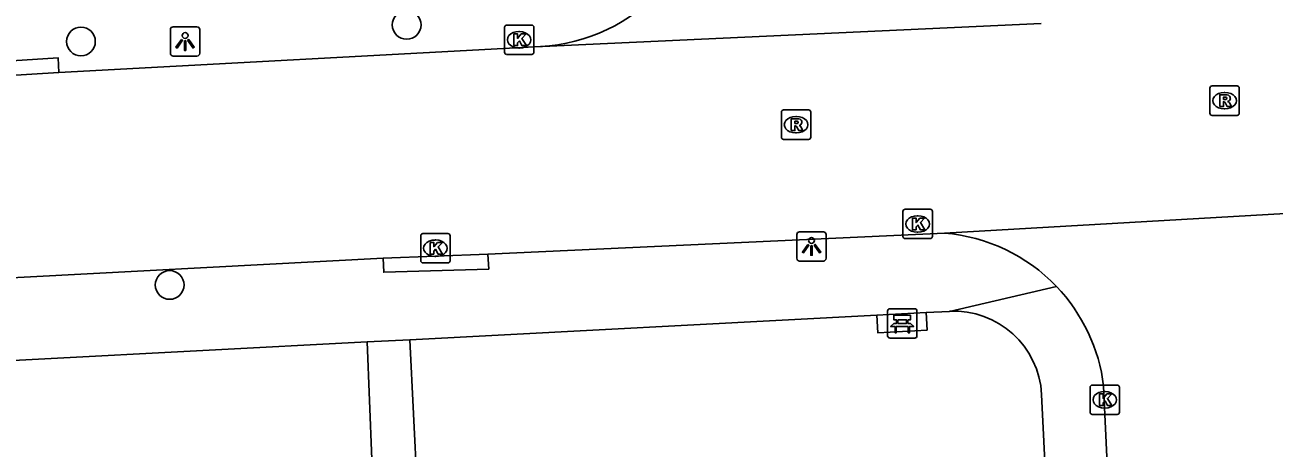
# Model space of a CAD drawing. Extents: x 161084 to 161928, y 385355 to 386522.
# Drawn here: x 161752.3 to 161794.81, y 386119.23 to 386133.64 of the extents above; entities that cross this region are included whole.
import ezdxf

# ---------------------------------------------------------------- set-up
doc = ezdxf.new("R2010")
doc.units = 0
for name, color, linetype in [('IMGEO_Bank', 7, 'Continuous'), ('IMGEO_Boom', 7, 'Continuous'), ('IMGEO_Erf', 7, 'Continuous'), ('IMGEO_Kolk', 7, 'Continuous'), ('IMGEO_Lichtpunt', 7, 'Continuous'), ('IMGEO_Rijbaan_lokaal_open', 7, 'Continuous'), ('IMGEO_Rioolput', 7, 'Continuous'), ('IMGEO_Voetpad_open', 7, 'Continuous')]:
    doc.layers.add(name, color=color, linetype=linetype)

msp = doc.modelspace()

# ---------------------------------------------------------------- linework, layer by layer
at = {"layer": 'IMGEO_Bank'}
for p, q in [((161781.66, 386123.047), (161781.66, 386123.888)), ((161781.66, 386123.888), (161781.66, 386123.047)), ((161781.735, 386123.972), (161782.576, 386123.972)), ((161782.576, 386123.972), (161781.735, 386123.972)), ((161782.66, 386123.897), (161782.66, 386123.056)), ((161782.66, 386123.056), (161782.66, 386123.897)), ((161781.969, 386123.478), (161781.969, 386123.584)), ((161782.013, 386123.584), (161782.013, 386123.478)), ((161782.301, 386123.59), (161782.019, 386123.59)), ((161782.019, 386123.472), (161782.301, 386123.472)), ((161782.307, 386123.478), (161782.307, 386123.584)), ((161782.351, 386123.584), (161782.351, 386123.478)), ((161782.357, 386123.37), (161781.964, 386123.37)), ((161782.585, 386122.972), (161781.744, 386122.972)), ((161781.744, 386122.972), (161782.585, 386122.972))]:
    msp.add_line(p, q, dxfattribs=at)
for points in [[(161781.907, 386123.37), (161781.765, 386123.37), (161781.877, 386123.472), (161781.963, 386123.472)], [(161781.963, 386123.59), (161781.877, 386123.59), (161781.877, 386123.751), (161782.44, 386123.751), (161782.44, 386123.59), (161782.357, 386123.59)], [(161782.357, 386123.472), (161782.44, 386123.472), (161782.552, 386123.37), (161782.413, 386123.37)], [(161781.957, 386123.363), (161781.957, 386123.156), (161781.914, 386123.156), (161781.914, 386123.363)], [(161782.407, 386123.363), (161782.407, 386123.156), (161782.363, 386123.156), (161782.363, 386123.363)]]:
    msp.add_lwpolyline(points, dxfattribs=at)
for centre, radius, start, end in [((161781.738, 386123.894), 0.0779, 92.4484, 184.2845), ((161781.738, 386123.894), 0.0779, 92.4484, 184.2845), ((161782.582, 386123.894), 0.0779, 2.4484, 94.2845), ((161782.582, 386123.894), 0.0779, 2.4484, 94.2845), ((161781.962, 386123.583), 0.00671, 2.8957, 87.1043), ((161781.962, 386123.479), 0.00671, 272.8957, 357.1043), ((161782.019, 386123.583), 0.00671, 92.8957, 177.1043), ((161782.019, 386123.479), 0.00671, 182.8957, 267.1043), ((161782.301, 386123.583), 0.00671, 2.8957, 87.1043), ((161782.301, 386123.479), 0.00671, 272.8957, 357.1043), ((161782.358, 386123.583), 0.00671, 92.8957, 177.1043), ((161782.358, 386123.479), 0.00671, 182.8957, 267.1043), ((161781.738, 386123.05), 0.0779, 182.4484, 274.2845), ((161781.738, 386123.05), 0.0779, 182.4484, 274.2845), ((161781.907, 386123.363), 0.00671, 2.8957, 87.1043), ((161781.964, 386123.363), 0.00671, 92.8957, 177.1043), ((161782.356, 386123.363), 0.00671, 2.8957, 87.1043), ((161782.413, 386123.363), 0.00671, 92.8957, 177.1043), ((161782.582, 386123.05), 0.0779, 272.4484, 4.2845), ((161782.582, 386123.05), 0.0779, 272.4484, 4.2845)]:
    msp.add_arc(centre, radius, start, end, dxfattribs=at)
at = {"layer": 'IMGEO_Boom'}
for centre in [(161765.292, 386133.64), (161754.207, 386133.076), (161757.227, 386124.783)]:
    msp.add_circle(centre, 0.489, dxfattribs=at)
at = {"layer": 'IMGEO_Erf'}
msp.add_lwpolyline([(161782.97, 386123.842), (161783.002, 386123.243), (161781.325, 386123.155), (161781.293, 386123.754)], dxfattribs=at)
at = {"layer": 'IMGEO_Kolk'}
for p, q in [((161768.621, 386132.707), (161768.621, 386133.559)), ((161768.696, 386133.633), (161769.548, 386133.633)), ((161769.109, 386133.413), (161769.134, 386133.413)), ((161769.622, 386133.559), (161769.622, 386132.707)), ((161769.132, 386132.853), (161769.107, 386132.853)), ((161769.548, 386132.633), (161768.696, 386132.633)), ((161782.184, 386126.434), (161782.184, 386127.286)), ((161782.259, 386127.36), (161783.111, 386127.36)), ((161783.185, 386127.286), (161783.185, 386126.434)), ((161782.672, 386127.14), (161782.697, 386127.14)), ((161765.769, 386125.608), (161765.769, 386126.46)), ((161765.844, 386126.534), (161766.696, 386126.534)), ((161766.77, 386126.46), (161766.77, 386125.608)), ((161782.695, 386126.58), (161782.67, 386126.58)), ((161766.257, 386126.314), (161766.282, 386126.314)), ((161783.111, 386126.36), (161782.259, 386126.36)), ((161766.28, 386125.754), (161766.255, 386125.754)), ((161766.696, 386125.534), (161765.844, 386125.534)), ((161788.627, 386121.371), (161789.479, 386121.371)), ((161788.552, 386120.445), (161788.552, 386121.297)), ((161789.04, 386121.151), (161789.065, 386121.151)), ((161789.553, 386121.297), (161789.553, 386120.445)), ((161789.063, 386120.591), (161789.038, 386120.591)), ((161789.479, 386120.371), (161788.627, 386120.371))]:
    msp.add_line(p, q, dxfattribs=at)
for points in [[(161768.621, 386132.707), (161768.621, 386133.559)], [(161768.696, 386133.633), (161769.548, 386133.633)], [(161768.942, 386133.333), (161769.065, 386133.333), (161769.065, 386133.182), (161769.195, 386133.333), (161769.359, 386133.333), (161769.213, 386133.182), (161769.366, 386132.933), (161769.214, 386132.933), (161769.129, 386133.097), (161769.065, 386133.03), (161769.065, 386132.933), (161768.942, 386132.933), (161768.942, 386133.333)], [(161769.622, 386133.559), (161769.622, 386132.707)], [(161769.548, 386132.633), (161768.696, 386132.633)], [(161782.184, 386126.434), (161782.184, 386127.286)], [(161782.259, 386127.36), (161783.111, 386127.36)], [(161783.185, 386127.286), (161783.185, 386126.434)], [(161782.505, 386127.06), (161782.628, 386127.06), (161782.628, 386126.909), (161782.758, 386127.06), (161782.922, 386127.06), (161782.776, 386126.909), (161782.929, 386126.66), (161782.777, 386126.66), (161782.692, 386126.824), (161782.628, 386126.757), (161782.628, 386126.66), (161782.505, 386126.66), (161782.505, 386127.06)], [(161765.769, 386125.608), (161765.769, 386126.46)], [(161765.844, 386126.534), (161766.696, 386126.534)], [(161766.77, 386126.46), (161766.77, 386125.608)], [(161766.09, 386126.234), (161766.213, 386126.234), (161766.213, 386126.083), (161766.343, 386126.234), (161766.507, 386126.234), (161766.361, 386126.083), (161766.514, 386125.834), (161766.362, 386125.834), (161766.277, 386125.998), (161766.213, 386125.931), (161766.213, 386125.834), (161766.09, 386125.834), (161766.09, 386126.234)], [(161783.111, 386126.36), (161782.259, 386126.36)], [(161766.696, 386125.534), (161765.844, 386125.534)], [(161788.627, 386121.371), (161789.479, 386121.371)], [(161788.552, 386120.445), (161788.552, 386121.297)], [(161788.873, 386121.071), (161788.996, 386121.071), (161788.996, 386120.92), (161789.126, 386121.071), (161789.29, 386121.071), (161789.144, 386120.92), (161789.297, 386120.671), (161789.145, 386120.671), (161789.06, 386120.835), (161788.996, 386120.768), (161788.996, 386120.671), (161788.873, 386120.671), (161788.873, 386121.071)], [(161789.553, 386121.297), (161789.553, 386120.445)], [(161789.479, 386120.371), (161788.627, 386120.371)]]:
    msp.add_lwpolyline(points, dxfattribs=at)
for centre, start, end in [((161768.698, 386133.557), 91.552, 178.448), ((161768.698, 386133.557), 91.552, 178.448), ((161769.546, 386133.557), 1.552, 88.448), ((161769.546, 386133.557), 1.552, 88.448), ((161768.698, 386132.709), 181.552, 268.448), ((161768.698, 386132.709), 181.552, 268.448), ((161769.546, 386132.709), 271.552, 358.448), ((161769.546, 386132.709), 271.552, 358.448), ((161782.261, 386127.284), 91.552, 178.448), ((161782.261, 386127.284), 91.552, 178.448), ((161783.109, 386127.284), 1.552, 88.448), ((161783.109, 386127.284), 1.552, 88.448), ((161765.846, 386126.458), 91.552, 178.448), ((161765.846, 386126.458), 91.552, 178.448), ((161766.694, 386126.458), 1.552, 88.448), ((161766.694, 386126.458), 1.552, 88.448), ((161782.261, 386126.436), 181.552, 268.448), ((161782.261, 386126.436), 181.552, 268.448), ((161783.109, 386126.436), 271.552, 358.448), ((161783.109, 386126.436), 271.552, 358.448), ((161765.846, 386125.61), 181.552, 268.448), ((161765.846, 386125.61), 181.552, 268.448), ((161766.694, 386125.61), 271.552, 358.448), ((161766.694, 386125.61), 271.552, 358.448), ((161788.629, 386121.295), 91.552, 178.448), ((161788.629, 386121.295), 91.552, 178.448), ((161789.477, 386121.295), 1.552, 88.448), ((161789.477, 386121.295), 1.552, 88.448), ((161788.629, 386120.447), 181.552, 268.448), ((161788.629, 386120.447), 181.552, 268.448), ((161789.477, 386120.447), 271.552, 358.448), ((161789.477, 386120.447), 271.552, 358.448)]:
    msp.add_arc(centre, 0.0765, start, end, dxfattribs=at)
for centre, major_axis, ratio, start_param, end_param in [((161769.108, 386133.133), (-0.387, 0.002), 0.722429, 4.712389, 7.853982), ((161769.133, 386133.133), (-0.39, 0.002), 0.717154, 1.570796, 4.712389), ((161782.671, 386126.86), (-0.387, 0.002), 0.722429, 4.712389, 7.853982), ((161782.696, 386126.86), (-0.39, 0.002), 0.717154, 1.570796, 4.712389), ((161766.256, 386126.034), (-0.387, 0.002), 0.722429, 4.712389, 7.853982), ((161766.281, 386126.034), (-0.39, 0.002), 0.717154, 1.570796, 4.712389), ((161789.039, 386120.871), (-0.387, 0.002), 0.722429, 4.712389, 7.853982), ((161789.064, 386120.871), (-0.39, 0.002), 0.717154, 1.570796, 4.712389)]:
    msp.add_ellipse(centre, major_axis=major_axis, ratio=ratio, start_param=start_param, end_param=end_param, dxfattribs=at)
at = {"layer": 'IMGEO_Lichtpunt'}
for p, q in [((161757.252, 386133.479), (161757.252, 386132.672)), ((161757.252, 386133.479), (161757.252, 386132.672)), ((161758.154, 386133.574), (161757.346, 386133.574)), ((161758.154, 386133.574), (161757.346, 386133.574)), ((161758.248, 386132.672), (161758.248, 386133.479)), ((161758.248, 386132.672), (161758.248, 386133.479)), ((161757.346, 386132.578), (161758.154, 386132.578)), ((161757.346, 386132.578), (161758.154, 386132.578)), ((161778.572, 386126.498), (161778.572, 386125.691)), ((161778.572, 386126.498), (161778.572, 386125.691)), ((161779.474, 386126.593), (161778.666, 386126.593)), ((161779.474, 386126.593), (161778.666, 386126.593)), ((161779.568, 386125.691), (161779.568, 386126.498)), ((161779.568, 386125.691), (161779.568, 386126.498)), ((161778.666, 386125.597), (161779.474, 386125.597)), ((161778.666, 386125.597), (161779.474, 386125.597))]:
    msp.add_line(p, q, dxfattribs=at)
for points in [[(161757.626, 386133.143), (161757.665, 386133.115), (161757.477, 386132.853), (161757.439, 386132.88), (161757.626, 386133.143)], [(161757.728, 386133.095), (161757.775, 386133.095), (161757.775, 386132.773), (161757.728, 386132.773), (161757.728, 386133.095)], [(161757.838, 386133.115), (161757.876, 386133.142), (161758.063, 386132.88), (161758.024, 386132.852), (161757.838, 386133.115)], [(161778.946, 386126.162), (161778.985, 386126.134), (161778.797, 386125.872), (161778.759, 386125.899), (161778.946, 386126.162)], [(161779.048, 386126.114), (161779.095, 386126.114), (161779.095, 386125.792), (161779.048, 386125.792), (161779.048, 386126.114)], [(161779.158, 386126.134), (161779.196, 386126.161), (161779.383, 386125.899), (161779.344, 386125.871), (161779.158, 386126.134)]]:
    msp.add_lwpolyline(points, dxfattribs=at)
for centre in [(161757.751, 386133.277), (161779.071, 386126.296)]:
    msp.add_circle(centre, 0.0994, dxfattribs=at)
for centre, start, end in [((161757.346, 386133.479), 90, 180), ((161757.346, 386133.479), 90, 180), ((161758.154, 386133.479), 0, 90), ((161758.154, 386133.479), 0, 90), ((161757.346, 386132.672), 180, 270), ((161757.346, 386132.672), 180, 270), ((161758.154, 386132.672), 270, 0), ((161758.154, 386132.672), 270, 360), ((161778.666, 386126.498), 90, 180), ((161778.666, 386126.498), 90, 180), ((161779.474, 386126.498), 0, 90), ((161779.474, 386126.498), 0, 90), ((161778.666, 386125.691), 180, 270), ((161778.666, 386125.691), 180, 270), ((161779.474, 386125.691), 270, 0), ((161779.474, 386125.691), 270, 360)]:
    msp.add_arc(centre, 0.0946, start, end, dxfattribs=at)
at = {"layer": 'IMGEO_Rijbaan_lokaal_open'}
for points in [[(161769.853, 386132.903), (161769.921, 386132.899), (161786.882, 386133.688)], [(161769.853, 386132.903), (161753.458, 386132.019)], [(161753.458, 386132.019), (161749.407, 386131.767)], [(161783.599, 386126.548), (161801.501, 386127.579), (161801.753, 386127.548)], [(161768.06, 386125.832), (161783.599, 386126.548)], [(161721.014, 386123.442), (161750.338, 386124.951), (161764.487, 386125.69)], [(161764.487, 386125.69), (161768.06, 386125.832)], [(161791.285, 386076.332), (161790.094, 386098.243), (161789.014, 386121.336)]]:
    msp.add_lwpolyline(points, dxfattribs=at)
for centre, radius, start, end in [((161769.505, 386138.982), 6.089, 273.2808, 317.4425), ((161783.109, 386120.619), 5.949, 43.775, 85.2714), ((161783.113, 386120.622), 5.944, 6.9027, 43.7882)]:
    msp.add_arc(centre, radius, start, end, dxfattribs=at)
at = {"layer": 'IMGEO_Rioolput'}
for p, q in [((161792.705, 386131.559), (161793.557, 386131.559)), ((161792.63, 386130.633), (161792.63, 386131.485)), ((161793.118, 386131.339), (161793.143, 386131.339)), ((161793.631, 386131.485), (161793.631, 386130.633)), ((161778.121, 386130.742), (161778.973, 386130.742)), ((161793.141, 386130.779), (161793.116, 386130.779)), ((161778.046, 386129.816), (161778.046, 386130.668)), ((161778.534, 386130.522), (161778.559, 386130.522)), ((161779.047, 386130.668), (161779.047, 386129.816)), ((161793.557, 386130.559), (161792.705, 386130.559)), ((161778.557, 386129.962), (161778.532, 386129.962)), ((161778.973, 386129.742), (161778.121, 386129.742))]:
    msp.add_line(p, q, dxfattribs=at)
for points in [[(161792.705, 386131.559), (161793.557, 386131.559)], [(161792.63, 386130.633), (161792.63, 386131.485)], [(161793.219, 386131.257), (161792.967, 386131.259), (161792.967, 386130.859)], [(161793.145, 386131.178), (161793.091, 386131.178), (161793.091, 386131.097)], [(161793.631, 386131.485), (161793.631, 386130.633)], [(161778.121, 386130.742), (161778.973, 386130.742)], [(161792.967, 386130.859), (161793.091, 386130.859), (161793.091, 386131.021), (161793.102, 386131.021)], [(161793.091, 386131.097), (161793.143, 386131.097)], [(161793.149, 386130.992), (161793.22, 386130.859), (161793.36, 386130.859), (161793.295, 386130.985)], [(161778.046, 386129.816), (161778.046, 386130.668)], [(161778.635, 386130.44), (161778.383, 386130.442), (161778.383, 386130.042)], [(161778.561, 386130.361), (161778.507, 386130.361), (161778.507, 386130.28)], [(161778.507, 386130.28), (161778.559, 386130.28)], [(161779.047, 386130.668), (161779.047, 386129.816)], [(161793.557, 386130.559), (161792.705, 386130.559)], [(161778.383, 386130.042), (161778.507, 386130.042), (161778.507, 386130.204), (161778.518, 386130.204)], [(161778.565, 386130.175), (161778.636, 386130.042), (161778.776, 386130.042), (161778.711, 386130.168)], [(161778.973, 386129.742), (161778.121, 386129.742)]]:
    msp.add_lwpolyline(points, dxfattribs=at)
for centre, radius, start, end in [((161792.707, 386131.483), 0.0765, 91.552, 178.448), ((161792.707, 386131.483), 0.0765, 91.552, 178.448), ((161793.555, 386131.483), 0.0765, 1.552, 88.448), ((161793.555, 386131.483), 0.0765, 1.552, 88.448), ((161793.151, 386131.082), 0.0964, 77.0061, 93.1865), ((161793.165, 386131.139), 0.0378, 276.6634, 79.6772), ((161793.218, 386131.147), 0.109, 350.3612, 89.416), ((161793.216, 386131.147), 0.112, 277.5842, 350.9817), ((161778.123, 386130.666), 0.0765, 91.552, 178.448), ((161778.123, 386130.666), 0.0765, 91.552, 178.448), ((161778.971, 386130.666), 0.0765, 1.552, 88.448), ((161778.971, 386130.666), 0.0765, 1.552, 88.448), ((161793.101, 386130.968), 0.0533, 26.0293, 88.6989), ((161793.127, 386131.286), 0.19, 274.7715, 282.9687), ((161793.2, 386130.932), 0.108, 29.5134, 73.7905), ((161778.543, 386130.469), 0.19, 274.7715, 282.9687), ((161778.567, 386130.265), 0.0964, 77.0061, 93.1865), ((161778.581, 386130.322), 0.0378, 276.6634, 79.6772), ((161778.634, 386130.33), 0.109, 350.3612, 89.416), ((161778.632, 386130.33), 0.112, 277.5842, 350.9817), ((161792.707, 386130.635), 0.0765, 181.552, 268.448), ((161792.707, 386130.635), 0.0765, 181.552, 268.448), ((161793.555, 386130.635), 0.0765, 271.552, 358.448), ((161793.555, 386130.635), 0.0765, 271.552, 358.448), ((161778.517, 386130.151), 0.0533, 26.0293, 88.6989), ((161778.616, 386130.115), 0.108, 29.5134, 73.7905), ((161778.123, 386129.818), 0.0765, 181.552, 268.448), ((161778.123, 386129.818), 0.0765, 181.552, 268.448), ((161778.971, 386129.818), 0.0765, 271.552, 358.448), ((161778.971, 386129.818), 0.0765, 271.552, 358.448)]:
    msp.add_arc(centre, radius, start, end, dxfattribs=at)
for centre, major_axis, ratio, start_param, end_param in [((161793.117, 386131.059), (-0.387, 0.002), 0.722429, 4.712389, 7.853982), ((161793.142, 386131.059), (-0.39, 0.002), 0.717154, 1.570796, 4.712389), ((161778.533, 386130.242), (-0.387, 0.002), 0.722429, 4.712389, 7.853982), ((161778.558, 386130.242), (-0.39, 0.002), 0.717154, 1.570796, 4.712389)]:
    msp.add_ellipse(centre, major_axis=major_axis, ratio=ratio, start_param=start_param, end_param=end_param, dxfattribs=at)
at = {"layer": 'IMGEO_Voetpad_open'}
for points in [[(161749.407, 386131.767), (161749.381, 386132.261), (161753.432, 386132.518), (161753.458, 386132.019)], [(161768.06, 386125.832), (161768.085, 386125.324), (161764.511, 386125.218), (161764.487, 386125.69)], [(161787.404, 386124.735), (161783.763, 386123.884)], [(161783.763, 386123.884), (161782.97, 386123.842)], [(161781.293, 386123.754), (161765.402, 386122.917)], [(161781.293, 386123.754), (161782.97, 386123.842)], [(161708.01, 386119.893), (161763.946, 386122.84)], [(161765.402, 386122.917), (161763.946, 386122.84)], [(161763.946, 386122.84), (161764.106, 386118.853)], [(161765.779, 386115.351), (161765.402, 386122.917)], [(161789.132, 386076.01), (161786.904, 386121.049)]]:
    msp.add_lwpolyline(points, dxfattribs=at)
msp.add_arc((161783.915, 386120.895), 2.993, 2.9521, 92.9104, dxfattribs=at)

doc.saveas('drawing.dxf')
